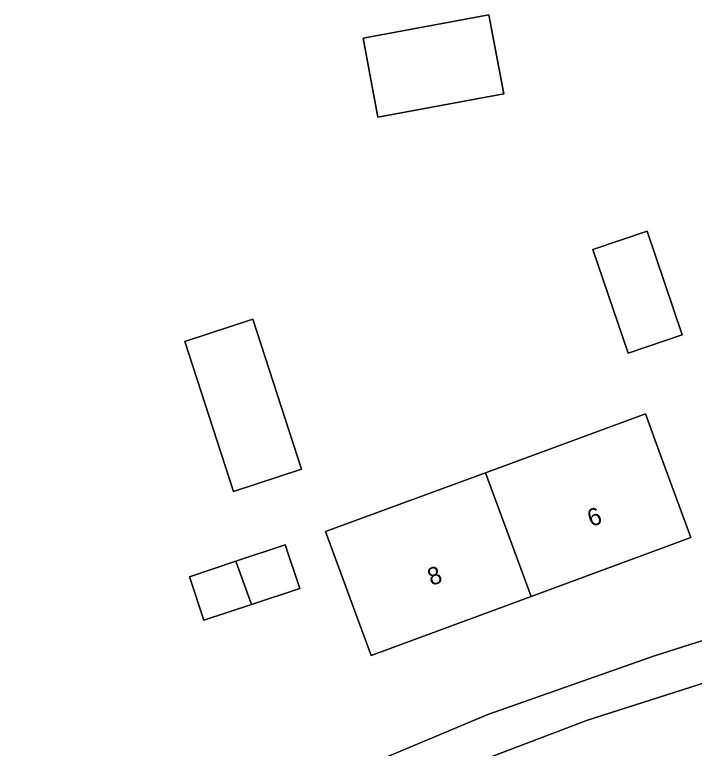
# Model space of a CAD drawing. Extents: x 163008 to 163854, y 382777 to 383982.
# Drawn here: x 163689.17 to 163727.91, y 383692.46 to 383734.29 of the extents above; entities that cross this region are included whole.
import ezdxf

# ---------------------------------------------------------------- set-up
doc = ezdxf.new("R2010")
doc.units = 0
for name, color, linetype in [('IMGEO_Erf', 7, 'Continuous'), ('IMGEO_Pand', 7, 'Continuous'), ('IMGEO_Pand_nummerreeks', 7, 'Continuous'), ('IMGEO_Rijbaan_lokaal_gesloten', 7, 'Continuous'), ('IMGEO_Voetpad_open', 7, 'Continuous')]:
    doc.layers.add(name, color=color, linetype=linetype)

msp = doc.modelspace()

# ---------------------------------------------------------------- linework, layer by layer
at = {"layer": 'IMGEO_Erf'}
for points in [[(163716.205, 383734.293), (163717.044, 383729.778), (163709.874, 383728.445), (163709.035, 383732.96)], [(163725.222, 383721.957), (163727.224, 383716.032), (163724.131, 383714.986), (163722.128, 383720.911)], [(163705.528, 383708.371), (163701.65, 383707.108), (163698.863, 383715.661), (163702.741, 383716.925)], [(163725.99, 383709.17), (163727.719, 383704.478), (163718.608, 383701.121), (163709.497, 383697.764), (163707.768, 383702.456), (163706.897, 383704.82), (163716.009, 383708.177), (163725.119, 383711.534)], [(163705.425, 383701.579), (163702.677, 383700.665), (163699.959, 383699.761), (163699.133, 383702.246), (163701.777, 383703.125), (163704.598, 383704.063)]]:
    msp.add_lwpolyline(points, close=True, dxfattribs=at)
msp.add_lwpolyline([(163685.483, 383681.345), (163687.275, 383681.848), (163690.626, 383683.142), (163705.239, 383689.821), (163716.142, 383694.393), (163725.643, 383697.736), (163734.495, 383700.543), (163736.888, 383701.142), (163739.247, 383701.732), (163749.303, 383704.247), (163758.76, 383706.205)], dxfattribs=at)
at = {"layer": 'IMGEO_Pand'}
for points in [[(163709.035, 383732.96), (163709.874, 383728.445), (163717.044, 383729.778), (163716.205, 383734.293)], [(163722.128, 383720.911), (163724.131, 383714.986), (163727.224, 383716.032), (163725.222, 383721.957)], [(163698.863, 383715.661), (163701.65, 383707.108), (163705.528, 383708.371), (163702.741, 383716.925)], [(163718.608, 383701.121), (163727.719, 383704.478), (163725.99, 383709.17), (163725.119, 383711.534), (163716.009, 383708.177)], [(163718.608, 383701.121), (163716.009, 383708.177), (163706.897, 383704.82), (163707.768, 383702.456), (163709.497, 383697.764)], [(163702.677, 383700.665), (163705.425, 383701.579), (163704.598, 383704.063), (163701.777, 383703.125), (163701.797, 383703.071)], [(163702.677, 383700.665), (163701.797, 383703.071), (163701.777, 383703.125), (163699.133, 383702.246), (163699.959, 383699.761)]]:
    msp.add_lwpolyline(points, close=True, dxfattribs=at)
at = {"layer": 'IMGEO_Rijbaan_lokaal_gesloten'}
msp.add_lwpolyline([(163761.219, 383704.091), (163760.763, 383703.966), (163756.94, 383703.273), (163753.415, 383702.546), (163750.362, 383701.987), (163740.271, 383699.645), (163736.8, 383698.643), (163733.24, 383697.62), (163729.489, 383696.524), (163721.812, 383694.062), (163713.328, 383690.841), (163709.82, 383689.369), (163707.584, 383688.394), (163704.115, 383686.875), (163700.555, 383685.165), (163702.604, 383680.899), (163709.621, 383683.828), (163711.094, 383684.443), (163713.724, 383685.51), (163714.221, 383685.711), (163720.526, 383688.268)], dxfattribs=at)
at = {"layer": 'IMGEO_Voetpad_open'}
for points in [[(163758.76, 383706.205), (163749.303, 383704.247), (163739.247, 383701.732), (163736.888, 383701.142), (163734.495, 383700.543), (163725.643, 383697.736), (163716.142, 383694.393), (163705.239, 383689.821), (163690.626, 383683.142), (163687.275, 383681.848), (163674.561, 383675.799)], [(163679.699, 383674.695), (163685.458, 383677.914), (163698.049, 383683.962), (163700.555, 383685.165), (163704.115, 383686.875), (163703.911, 383687.331), (163707.368, 383688.878), (163707.584, 383688.394), (163709.82, 383689.369), (163713.328, 383690.841), (163721.812, 383694.062), (163729.489, 383696.524), (163729.349, 383697.004), (163733.1, 383698.099), (163733.24, 383697.62), (163736.8, 383698.643), (163736.419, 383699.817)]]:
    msp.add_lwpolyline(points, dxfattribs=at)

# ---------------------------------------------------------------- texts
at = {"layer": 'IMGEO_Pand_nummerreeks'}
for s, p in [('6', (163722.034, 383705.069)), ('8', (163712.927, 383701.713))]:
    msp.add_text(s, height=1, rotation=20.2266, dxfattribs=at).set_placement(p)

doc.saveas('drawing.dxf')
